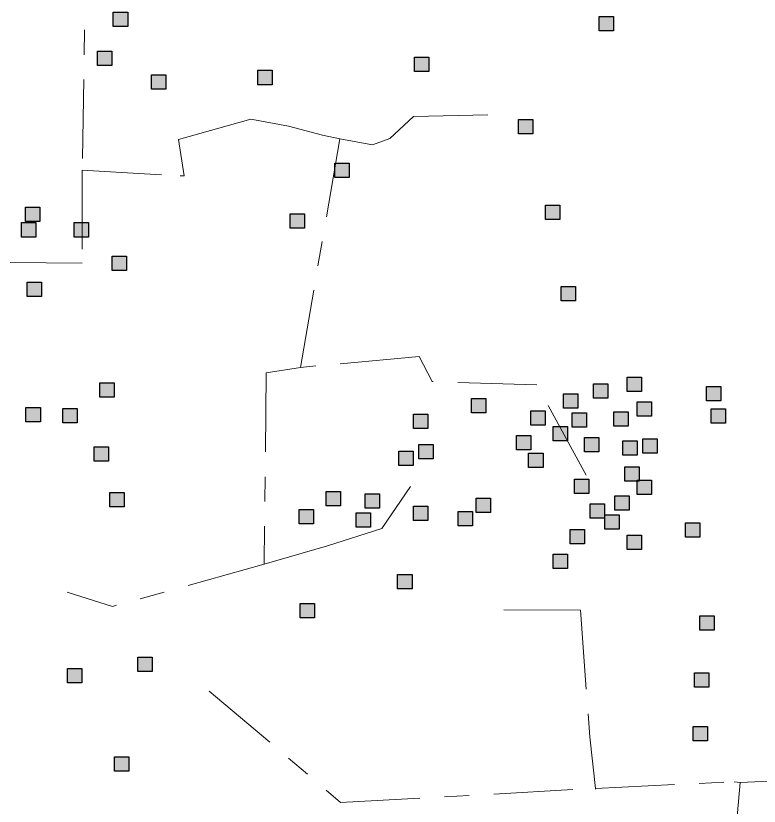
# Model space of a CAD drawing. Extents: x 445.4 to 500, y 8728.7 to 8784.
# Drawn here: x 478.996 to 482.001, y 8767.051 to 8770.246 of the extents above; entities that cross this region are included whole.
import ezdxf

# ---------------------------------------------------------------- set-up
doc = ezdxf.new("R2010")
doc.units = 0
doc.header["$LTSCALE"] = 0.064
doc.linetypes.add('DOT_DASHED', pattern=[7.7, 5, -1.2, 0.3, -1.2])
doc.layers.add('2', color=7, linetype='Continuous', lineweight=25)
doc.layers.add('22', color=7, linetype='DOT_DASHED', lineweight=13)

msp = doc.modelspace()

# ---------------------------------------------------------------- hatches: boundary and pattern name
at = {"layer": '2'}
for points in [[(479.3906, 8770.261), (479.4486, 8770.261), (479.4486, 8770.203), (479.3906, 8770.203)], [(481.3544, 8770.2432), (481.4124, 8770.2432), (481.4124, 8770.1852), (481.3544, 8770.1852)], [(479.3272, 8770.1025), (479.3852, 8770.1025), (479.3852, 8770.0445), (479.3272, 8770.0445)], [(480.6075, 8770.0793), (480.6655, 8770.0793), (480.6655, 8770.0213), (480.6075, 8770.0213)], [(479.5444, 8770.0074), (479.6024, 8770.0074), (479.6024, 8769.9494), (479.5444, 8769.9494)], [(479.9743, 8770.0256), (480.0323, 8770.0256), (480.0323, 8769.9676), (479.9743, 8769.9676)], [(481.0286, 8769.8266), (481.0866, 8769.8266), (481.0866, 8769.7686), (481.0286, 8769.7686)], [(480.2865, 8769.6498), (480.3445, 8769.6498), (480.3445, 8769.5918), (480.2865, 8769.5918)], [(479.036, 8769.4722), (479.094, 8769.4722), (479.094, 8769.4142), (479.036, 8769.4142)], [(481.1372, 8769.4808), (481.1952, 8769.4808), (481.1952, 8769.4228), (481.1372, 8769.4228)], [(480.1055, 8769.446), (480.1635, 8769.446), (480.1635, 8769.388), (480.1055, 8769.388)], [(479.0194, 8769.4098), (479.0774, 8769.4098), (479.0774, 8769.3518), (479.0194, 8769.3518)], [(479.2322, 8769.4098), (479.2902, 8769.4098), (479.2902, 8769.3518), (479.2322, 8769.3518)], [(479.3861, 8769.274), (479.4441, 8769.274), (479.4441, 8769.216), (479.3861, 8769.216)], [(479.0422, 8769.1699), (479.1002, 8769.1699), (479.1002, 8769.1119), (479.0422, 8769.1119)], [(481.2006, 8769.1521), (481.2586, 8769.1521), (481.2586, 8769.0941), (481.2006, 8769.0941)], [(479.3363, 8768.7624), (479.3943, 8768.7624), (479.3943, 8768.7044), (479.3363, 8768.7044)], [(481.3318, 8768.7582), (481.3898, 8768.7582), (481.3898, 8768.7002), (481.3318, 8768.7002)], [(481.4676, 8768.7853), (481.5256, 8768.7853), (481.5256, 8768.7273), (481.4676, 8768.7273)], [(481.7888, 8768.7473), (481.8468, 8768.7473), (481.8468, 8768.6893), (481.7888, 8768.6893)], [(480.8386, 8768.699), (480.8966, 8768.699), (480.8966, 8768.641), (480.8386, 8768.641)], [(481.2096, 8768.7174), (481.2676, 8768.7174), (481.2676, 8768.6594), (481.2096, 8768.6594)], [(479.0376, 8768.6628), (479.0956, 8768.6628), (479.0956, 8768.6048), (479.0376, 8768.6048)], [(481.5083, 8768.6857), (481.5663, 8768.6857), (481.5663, 8768.6277), (481.5083, 8768.6277)], [(479.187, 8768.6583), (479.245, 8768.6583), (479.245, 8768.6003), (479.187, 8768.6003)], [(480.6033, 8768.6356), (480.6613, 8768.6356), (480.6613, 8768.5776), (480.6033, 8768.5776)], [(481.0784, 8768.6495), (481.1364, 8768.6495), (481.1364, 8768.5915), (481.0784, 8768.5915)], [(481.2458, 8768.6405), (481.3038, 8768.6405), (481.3038, 8768.5825), (481.2458, 8768.5825)], [(481.4133, 8768.645), (481.4713, 8768.645), (481.4713, 8768.587), (481.4133, 8768.587)], [(481.8069, 8768.6568), (481.8649, 8768.6568), (481.8649, 8768.5988), (481.8069, 8768.5988)], [(481.1689, 8768.5861), (481.2269, 8768.5861), (481.2269, 8768.5281), (481.1689, 8768.5281)], [(481.0196, 8768.5499), (481.0776, 8768.5499), (481.0776, 8768.4919), (481.0196, 8768.4919)], [(481.2956, 8768.5409), (481.3536, 8768.5409), (481.3536, 8768.4829), (481.2956, 8768.4829)], [(481.5309, 8768.5363), (481.5889, 8768.5363), (481.5889, 8768.4783), (481.5309, 8768.4783)], [(479.3137, 8768.5043), (479.3717, 8768.5043), (479.3717, 8768.4463), (479.3137, 8768.4463)], [(480.6259, 8768.5134), (480.6839, 8768.5134), (480.6839, 8768.4554), (480.6259, 8768.4554)], [(481.4495, 8768.5273), (481.5075, 8768.5273), (481.5075, 8768.4693), (481.4495, 8768.4693)], [(480.5445, 8768.4862), (480.6025, 8768.4862), (480.6025, 8768.4282), (480.5445, 8768.4282)], [(481.0694, 8768.4775), (481.1274, 8768.4775), (481.1274, 8768.4195), (481.0694, 8768.4195)], [(481.4585, 8768.4231), (481.5165, 8768.4231), (481.5165, 8768.3651), (481.4585, 8768.3651)], [(481.2549, 8768.3733), (481.3129, 8768.3733), (481.3129, 8768.3153), (481.2549, 8768.3153)], [(481.5083, 8768.3688), (481.5663, 8768.3688), (481.5663, 8768.3108), (481.5083, 8768.3108)], [(479.377, 8768.3187), (479.435, 8768.3187), (479.435, 8768.2607), (479.377, 8768.2607)], [(480.2503, 8768.3232), (480.3083, 8768.3232), (480.3083, 8768.2652), (480.2503, 8768.2652)], [(480.4087, 8768.3142), (480.4667, 8768.3142), (480.4667, 8768.2562), (480.4087, 8768.2562)], [(480.8567, 8768.2961), (480.9147, 8768.2961), (480.9147, 8768.2381), (480.8567, 8768.2381)], [(481.4178, 8768.3054), (481.4758, 8768.3054), (481.4758, 8768.2474), (481.4178, 8768.2474)], [(480.1417, 8768.2508), (480.1997, 8768.2508), (480.1997, 8768.1928), (480.1417, 8768.1928)], [(480.6033, 8768.2644), (480.6613, 8768.2644), (480.6613, 8768.2064), (480.6033, 8768.2064)], [(481.3182, 8768.2737), (481.3762, 8768.2737), (481.3762, 8768.2157), (481.3182, 8768.2157)], [(480.3725, 8768.2372), (480.4305, 8768.2372), (480.4305, 8768.1792), (480.3725, 8768.1792)], [(480.7843, 8768.2417), (480.8423, 8768.2417), (480.8423, 8768.1837), (480.7843, 8768.1837)], [(481.3771, 8768.2285), (481.4351, 8768.2285), (481.4351, 8768.1705), (481.3771, 8768.1705)], [(481.7029, 8768.1968), (481.7609, 8768.1968), (481.7609, 8768.1388), (481.7029, 8768.1388)], [(481.2368, 8768.1696), (481.2948, 8768.1696), (481.2948, 8768.1116), (481.2368, 8768.1116)], [(481.4676, 8768.147), (481.5256, 8768.147), (481.5256, 8768.089), (481.4676, 8768.089)], [(481.1689, 8768.07), (481.2269, 8768.07), (481.2269, 8768.012), (481.1689, 8768.012)], [(480.5399, 8767.9882), (480.5979, 8767.9882), (480.5979, 8767.9302), (480.5399, 8767.9302)], [(480.1463, 8767.8705), (480.2043, 8767.8705), (480.2043, 8767.8125), (480.1463, 8767.8125)], [(481.7617, 8767.821), (481.8197, 8767.821), (481.8197, 8767.763), (481.7617, 8767.763)], [(479.4901, 8767.6532), (479.5481, 8767.6532), (479.5481, 8767.5952), (479.4901, 8767.5952)], [(479.2051, 8767.6079), (479.2631, 8767.6079), (479.2631, 8767.5499), (479.2051, 8767.5499)], [(481.7391, 8767.5901), (481.7971, 8767.5901), (481.7971, 8767.5321), (481.7391, 8767.5321)], [(481.7345, 8767.3728), (481.7925, 8767.3728), (481.7925, 8767.3148), (481.7345, 8767.3148)], [(479.3951, 8767.2502), (479.4531, 8767.2502), (479.4531, 8767.1922), (479.3951, 8767.1922)]]:
    msp.add_hatch(color=256, dxfattribs=at).paths.add_polyline_path(points)

# ---------------------------------------------------------------- linework, layer by layer
for points in [[(479.3906, 8770.261), (479.4486, 8770.261), (479.4486, 8770.203), (479.3906, 8770.203)], [(481.3544, 8770.2432), (481.4124, 8770.2432), (481.4124, 8770.1852), (481.3544, 8770.1852)], [(479.3272, 8770.1025), (479.3852, 8770.1025), (479.3852, 8770.0445), (479.3272, 8770.0445)], [(480.6075, 8770.0793), (480.6655, 8770.0793), (480.6655, 8770.0213), (480.6075, 8770.0213)], [(479.5444, 8770.0074), (479.6024, 8770.0074), (479.6024, 8769.9494), (479.5444, 8769.9494)], [(479.9743, 8770.0256), (480.0323, 8770.0256), (480.0323, 8769.9676), (479.9743, 8769.9676)], [(481.0286, 8769.8266), (481.0866, 8769.8266), (481.0866, 8769.7686), (481.0286, 8769.7686)], [(480.2865, 8769.6498), (480.3445, 8769.6498), (480.3445, 8769.5918), (480.2865, 8769.5918)], [(479.036, 8769.4722), (479.094, 8769.4722), (479.094, 8769.4142), (479.036, 8769.4142)], [(481.1372, 8769.4808), (481.1952, 8769.4808), (481.1952, 8769.4228), (481.1372, 8769.4228)], [(480.1055, 8769.446), (480.1635, 8769.446), (480.1635, 8769.388), (480.1055, 8769.388)], [(479.0194, 8769.4098), (479.0774, 8769.4098), (479.0774, 8769.3518), (479.0194, 8769.3518)], [(479.2322, 8769.4098), (479.2902, 8769.4098), (479.2902, 8769.3518), (479.2322, 8769.3518)], [(479.3861, 8769.274), (479.4441, 8769.274), (479.4441, 8769.216), (479.3861, 8769.216)], [(479.0422, 8769.1699), (479.1002, 8769.1699), (479.1002, 8769.1119), (479.0422, 8769.1119)], [(481.2006, 8769.1521), (481.2586, 8769.1521), (481.2586, 8769.0941), (481.2006, 8769.0941)], [(479.3363, 8768.7624), (479.3943, 8768.7624), (479.3943, 8768.7044), (479.3363, 8768.7044)], [(481.3318, 8768.7582), (481.3898, 8768.7582), (481.3898, 8768.7002), (481.3318, 8768.7002)], [(481.4676, 8768.7853), (481.5256, 8768.7853), (481.5256, 8768.7273), (481.4676, 8768.7273)], [(481.7888, 8768.7473), (481.8468, 8768.7473), (481.8468, 8768.6893), (481.7888, 8768.6893)], [(480.8386, 8768.699), (480.8966, 8768.699), (480.8966, 8768.641), (480.8386, 8768.641)], [(481.2096, 8768.7174), (481.2676, 8768.7174), (481.2676, 8768.6594), (481.2096, 8768.6594)], [(479.0376, 8768.6628), (479.0956, 8768.6628), (479.0956, 8768.6048), (479.0376, 8768.6048)], [(481.5083, 8768.6857), (481.5663, 8768.6857), (481.5663, 8768.6277), (481.5083, 8768.6277)], [(479.187, 8768.6583), (479.245, 8768.6583), (479.245, 8768.6003), (479.187, 8768.6003)], [(480.6033, 8768.6356), (480.6613, 8768.6356), (480.6613, 8768.5776), (480.6033, 8768.5776)], [(481.0784, 8768.6495), (481.1364, 8768.6495), (481.1364, 8768.5915), (481.0784, 8768.5915)], [(481.2458, 8768.6405), (481.3038, 8768.6405), (481.3038, 8768.5825), (481.2458, 8768.5825)], [(481.4133, 8768.645), (481.4713, 8768.645), (481.4713, 8768.587), (481.4133, 8768.587)], [(481.8069, 8768.6568), (481.8649, 8768.6568), (481.8649, 8768.5988), (481.8069, 8768.5988)], [(481.1689, 8768.5861), (481.2269, 8768.5861), (481.2269, 8768.5281), (481.1689, 8768.5281)], [(481.0196, 8768.5499), (481.0776, 8768.5499), (481.0776, 8768.4919), (481.0196, 8768.4919)], [(481.2956, 8768.5409), (481.3536, 8768.5409), (481.3536, 8768.4829), (481.2956, 8768.4829)], [(481.5309, 8768.5363), (481.5889, 8768.5363), (481.5889, 8768.4783), (481.5309, 8768.4783)], [(479.3137, 8768.5043), (479.3717, 8768.5043), (479.3717, 8768.4463), (479.3137, 8768.4463)], [(480.6259, 8768.5134), (480.6839, 8768.5134), (480.6839, 8768.4554), (480.6259, 8768.4554)], [(481.4495, 8768.5273), (481.5075, 8768.5273), (481.5075, 8768.4693), (481.4495, 8768.4693)], [(480.5445, 8768.4862), (480.6025, 8768.4862), (480.6025, 8768.4282), (480.5445, 8768.4282)], [(481.0694, 8768.4775), (481.1274, 8768.4775), (481.1274, 8768.4195), (481.0694, 8768.4195)], [(481.4585, 8768.4231), (481.5165, 8768.4231), (481.5165, 8768.3651), (481.4585, 8768.3651)], [(481.2549, 8768.3733), (481.3129, 8768.3733), (481.3129, 8768.3153), (481.2549, 8768.3153)], [(481.5083, 8768.3688), (481.5663, 8768.3688), (481.5663, 8768.3108), (481.5083, 8768.3108)], [(479.377, 8768.3187), (479.435, 8768.3187), (479.435, 8768.2607), (479.377, 8768.2607)], [(480.2503, 8768.3232), (480.3083, 8768.3232), (480.3083, 8768.2652), (480.2503, 8768.2652)], [(480.4087, 8768.3142), (480.4667, 8768.3142), (480.4667, 8768.2562), (480.4087, 8768.2562)], [(480.8567, 8768.2961), (480.9147, 8768.2961), (480.9147, 8768.2381), (480.8567, 8768.2381)], [(481.4178, 8768.3054), (481.4758, 8768.3054), (481.4758, 8768.2474), (481.4178, 8768.2474)], [(480.1417, 8768.2508), (480.1997, 8768.2508), (480.1997, 8768.1928), (480.1417, 8768.1928)], [(480.6033, 8768.2644), (480.6613, 8768.2644), (480.6613, 8768.2064), (480.6033, 8768.2064)], [(481.3182, 8768.2737), (481.3762, 8768.2737), (481.3762, 8768.2157), (481.3182, 8768.2157)], [(480.3725, 8768.2372), (480.4305, 8768.2372), (480.4305, 8768.1792), (480.3725, 8768.1792)], [(480.7843, 8768.2417), (480.8423, 8768.2417), (480.8423, 8768.1837), (480.7843, 8768.1837)], [(481.3771, 8768.2285), (481.4351, 8768.2285), (481.4351, 8768.1705), (481.3771, 8768.1705)], [(481.7029, 8768.1968), (481.7609, 8768.1968), (481.7609, 8768.1388), (481.7029, 8768.1388)], [(481.2368, 8768.1696), (481.2948, 8768.1696), (481.2948, 8768.1116), (481.2368, 8768.1116)], [(481.4676, 8768.147), (481.5256, 8768.147), (481.5256, 8768.089), (481.4676, 8768.089)], [(481.1689, 8768.07), (481.2269, 8768.07), (481.2269, 8768.012), (481.1689, 8768.012)], [(480.5399, 8767.9882), (480.5979, 8767.9882), (480.5979, 8767.9302), (480.5399, 8767.9302)], [(480.1463, 8767.8705), (480.2043, 8767.8705), (480.2043, 8767.8125), (480.1463, 8767.8125)], [(481.7617, 8767.821), (481.8197, 8767.821), (481.8197, 8767.763), (481.7617, 8767.763)], [(479.4901, 8767.6532), (479.5481, 8767.6532), (479.5481, 8767.5952), (479.4901, 8767.5952)], [(479.2051, 8767.6079), (479.2631, 8767.6079), (479.2631, 8767.5499), (479.2051, 8767.5499)], [(481.7391, 8767.5901), (481.7971, 8767.5901), (481.7971, 8767.5321), (481.7391, 8767.5321)], [(481.7345, 8767.3728), (481.7925, 8767.3728), (481.7925, 8767.3148), (481.7345, 8767.3148)], [(479.3951, 8767.2502), (479.4531, 8767.2502), (479.4531, 8767.1922), (479.3951, 8767.1922)]]:
    msp.add_lwpolyline(points, close=True, dxfattribs=at)
at = {"layer": '22'}
for p, q in [((479.2801, 8770.6088), (479.2653, 8769.622)), ((480.3064, 8769.7481), (480.1467, 8768.8247))]:
    msp.add_line(p, q, dxfattribs=at)
for points in [[(480.3064, 8769.7481), (480.4383, 8769.7249), (480.508, 8769.7494), (480.6035, 8769.8396), (480.9037, 8769.8453)], [(479.2653, 8769.622), (479.6603, 8769.5993), (479.6773, 8769.5993), (479.6546, 8769.7464), (479.946, 8769.8283), (480.0989, 8769.8), (480.2355, 8769.7629), (480.3064, 8769.7481)], [(479.2653, 8769.622), (479.2642, 8769.2454), (478.9735, 8769.2487)], [(481.3024, 8768.3897), (481.1029, 8768.7537), (480.6796, 8768.7677), (480.6268, 8768.8692), (480.1467, 8768.8247)], [(480.1467, 8768.8247), (480.0083, 8768.803), (480.0008, 8768.0288)], [(480.5917, 8768.3428), (480.4761, 8768.1731), (480.2566, 8768.1036), (480.0008, 8768.0288)], [(480.0008, 8768.0288), (479.3876, 8767.8586), (479.2037, 8767.9164)], [(480.9691, 8767.8447), (481.2791, 8767.8433), (481.3162, 8767.3308), (481.3394, 8767.1229), (481.3398, 8767.1192)], [(479.7785, 8767.5161), (480.3094, 8767.0662), (481.3394, 8767.1229)], [(481.9243, 8767.1469), (481.983, 8767.1493), (482.0369, 8767.1512), (482.0619, 8767.1532), (482.0882, 8767.1556), (482.112, 8767.1609), (482.137, 8767.1647), (482.137, 8767.1647), (482.1641, 8767.1697)], [(481.3394, 8767.1229), (481.9003, 8767.1497), (481.9243, 8767.1469)], [(481.9243, 8767.1469), (481.8949, 8766.8236), (481.8728, 8766.5712)]]:
    msp.add_lwpolyline(points, dxfattribs=at)

doc.saveas('drawing.dxf')
